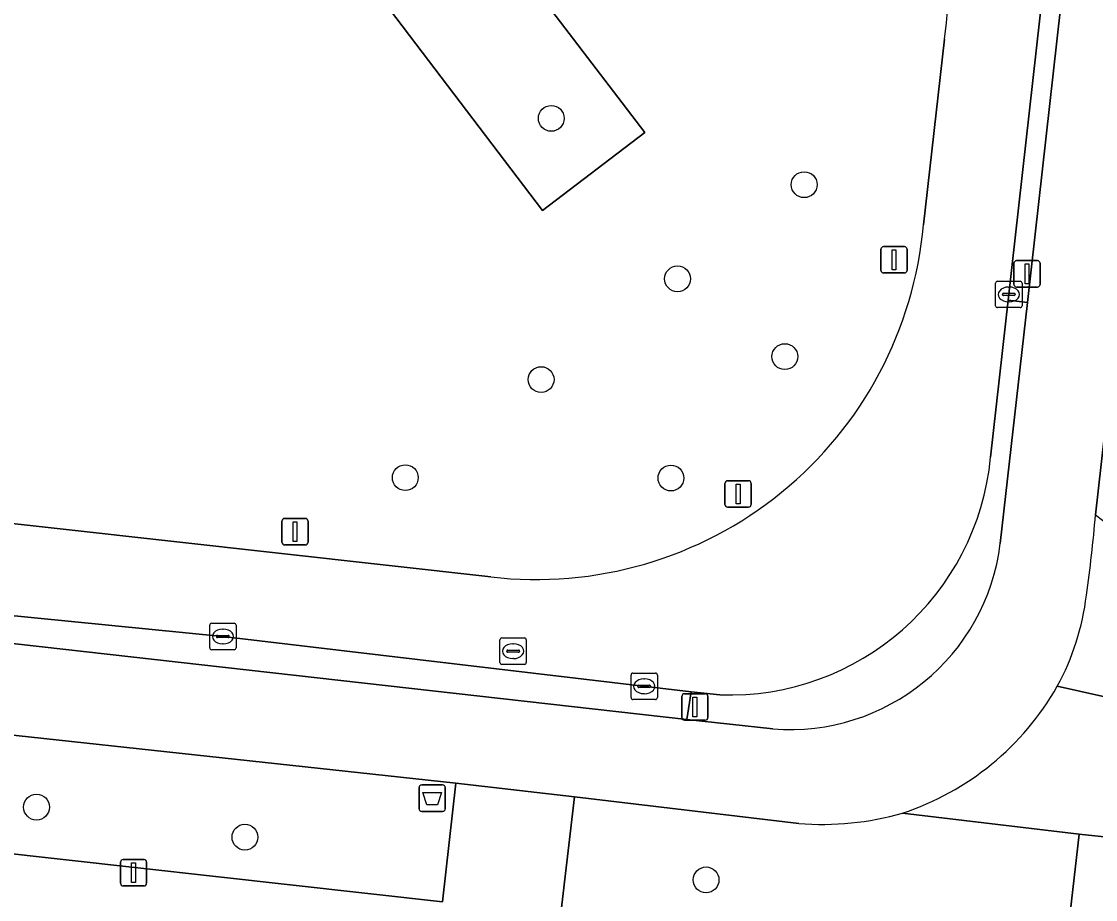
# Model space of a CAD drawing. Extents: x 161928 to 163071, y 386474 to 387428.
# Drawn here: x 162251.11 to 162291.77, y 386742.48 to 386775.71 of the extents above; entities that cross this region are included whole.
import ezdxf

# ---------------------------------------------------------------- set-up
doc = ezdxf.new("R2010")
doc.units = 0
for name, color, linetype in [('IMGEO_Afvalbak', 7, 'Continuous'), ('IMGEO_Berm_groen', 7, 'Continuous'), ('IMGEO_Boom', 7, 'Continuous'), ('IMGEO_Fietspad_gesloten', 7, 'Continuous'), ('IMGEO_Groenvoorziening', 7, 'Continuous'), ('IMGEO_Kolk', 7, 'Continuous'), ('IMGEO_Lichtmast', 7, 'Continuous'), ('IMGEO_Rijbaan_lokaal_gesloten', 7, 'Continuous'), ('IMGEO_Rioolput', 7, 'Continuous'), ('IMGEO_Verkeersbordpaal', 7, 'Continuous'), ('IMGEO_Verkeerseiland_open', 7, 'Continuous'), ('IMGEO_Voetpad_open', 7, 'Continuous')]:
    doc.layers.add(name, color=color, linetype=linetype)

msp = doc.modelspace()

# ---------------------------------------------------------------- linework, layer by layer
at = {"layer": 'IMGEO_Afvalbak'}
for p, q in [((162266.163, 386745.913), (162266.163, 386746.713)), ((162266.163, 386746.713), (162266.163, 386745.913)), ((162266.263, 386746.813), (162267.053, 386746.813)), ((162267.053, 386746.813), (162266.263, 386746.813)), ((162267.153, 386746.713), (162267.153, 386745.913)), ((162267.153, 386745.913), (162267.153, 386746.713)), ((162267.053, 386745.813), (162266.263, 386745.813)), ((162266.263, 386745.813), (162267.053, 386745.813))]:
    msp.add_line(p, q, dxfattribs=at)
msp.add_lwpolyline([(162266.306, 386746.527), (162267.01, 386746.527), (162266.861, 386746.057), (162266.455, 386746.057), (162266.306, 386746.527)], dxfattribs=at)
for centre, start, end in [((162266.263, 386746.713), 90, 180), ((162266.263, 386746.713), 90, 180), ((162267.053, 386746.713), 0, 90), ((162267.053, 386746.713), 360, 90), ((162266.263, 386745.913), 180, 270), ((162266.263, 386745.913), 180, 270), ((162267.053, 386745.913), 270, 0), ((162267.053, 386745.913), 270, 0)]:
    msp.add_arc(centre, 0.1, start, end, dxfattribs=at)
at = {"layer": 'IMGEO_Berm_groen'}
for points in [[(162227.141, 386750.228), (162226.78, 386746.88), (162267.049, 386742.383), (162267.553, 386746.877), (162232.163, 386750.721)], [(162280.535, 386745.352), (162272.041, 386746.368), (162271.516, 386741.841), (162289.383, 386739.851), (162290.018, 386739.78), (162290.544, 386739.722), (162290.613, 386740.314), (162291.152, 386744.95)], [(162291.152, 386744.95), (162284.458, 386745.747)]]:
    msp.add_lwpolyline(points, dxfattribs=at)
msp.add_arc((162281.396, 386756.475), 11.157, 265.5718, 285.9274, dxfattribs=at)
at = {"layer": 'IMGEO_Boom'}
for centre in [(162271.166, 386772.043), (162280.741, 386769.532), (162275.946, 386765.969), (162280.006, 386763.024), (162270.78, 386762.155), (162265.64, 386758.443), (162275.696, 386758.429), (162251.681, 386745.974), (162259.569, 386744.836), (162277.025, 386743.218)]:
    msp.add_circle(centre, 0.489, dxfattribs=at)
at = {"layer": 'IMGEO_Fietspad_gesloten'}
for points in [[(162291.768, 386757.037), (162295.837, 386793.272), (162292.397, 386793.633), (162289.191, 386765.067), (162288.163, 386755.952)], [(162279.558, 386748.933), (162276.299, 386749.284), (162229.934, 386754.517)], [(162232.163, 386750.721), (162267.553, 386746.877), (162272.041, 386746.368), (162280.535, 386745.352)]]:
    msp.add_lwpolyline(points, dxfattribs=at)
for centre, radius, start, end in [((162236.843, 386761.7), 55.123, 351.9617, 355.1473), ((162280.2, 386756.93), 8.023, 265.4085, 352.999), ((162281.869, 386755.153), 9.626, 331.4022, 353.0698), ((162281.177, 386755.735), 10.513, 288.1861, 330.4257), ((162281.396, 386756.475), 11.157, 265.5718, 285.9274)]:
    msp.add_arc(centre, radius, start, end, dxfattribs=at)
at = {"layer": 'IMGEO_Groenvoorziening'}
for points in [[(162234.335, 386762.537), (162257.503, 386782.161), (162260.488, 386782.185), (162270.834, 386768.555), (162274.709, 386771.504), (162263.12, 386786.668), (162255.519, 386787.093), (162232.019, 386767.459), (162229.508, 386767.761), (162219.304, 386783.014), (162214.958, 386779.955), (162226.797, 386763.062)], [(162274.709, 386771.504), (162270.834, 386768.555), (162260.488, 386782.185), (162257.503, 386782.161), (162234.335, 386762.537), (162226.797, 386763.062), (162214.958, 386779.955), (162219.304, 386783.014), (162229.508, 386767.761), (162232.019, 386767.459), (162255.519, 386787.093), (162263.12, 386786.668)]]:
    msp.add_lwpolyline(points, close=True, dxfattribs=at)
for points in [[(162285.253, 386768.014), (162286.056, 386775.046)], [(162213.913, 386760.939), (162216.114, 386760.569), (162268.884, 386754.688)]]:
    msp.add_lwpolyline(points, dxfattribs=at)
for centre, radius, start, end in [((162271.696, 386777.159), 14.515, 351.6282, 66.4299), ((162270.593, 386769.305), 14.717, 263.3312, 354.9669)]:
    msp.add_arc(centre, radius, start, end, dxfattribs=at)
at = {"layer": 'IMGEO_Kolk'}
for p, q in [((162287.987, 386764.952), (162287.987, 386765.804)), ((162288.062, 386765.878), (162288.914, 386765.878)), ((162288.988, 386765.804), (162288.988, 386764.952)), ((162288.246, 386765.372), (162288.246, 386765.384)), ((162288.684, 386765.335), (162288.286, 386765.335)), ((162288.289, 386765.421), (162288.687, 386765.421)), ((162288.475, 386765.658), (162288.5, 386765.658)), ((162288.73, 386765.384), (162288.73, 386765.372)), ((162288.498, 386765.098), (162288.473, 386765.098)), ((162288.914, 386764.878), (162288.062, 386764.878)), ((162258.236, 386752.005), (162258.236, 386752.857)), ((162258.311, 386752.931), (162259.163, 386752.931)), ((162259.237, 386752.857), (162259.237, 386752.005)), ((162258.495, 386752.425), (162258.495, 386752.437)), ((162258.933, 386752.388), (162258.535, 386752.388)), ((162258.538, 386752.474), (162258.936, 386752.474)), ((162258.724, 386752.711), (162258.749, 386752.711)), ((162258.979, 386752.437), (162258.979, 386752.425)), ((162259.163, 386751.931), (162258.311, 386751.931)), ((162258.747, 386752.151), (162258.722, 386752.151)), ((162274.184, 386750.121), (162274.184, 386750.973)), ((162274.259, 386751.047), (162275.111, 386751.047)), ((162274.672, 386750.827), (162274.697, 386750.827)), ((162275.185, 386750.973), (162275.185, 386750.121)), ((162274.443, 386750.541), (162274.443, 386750.553)), ((162274.881, 386750.504), (162274.483, 386750.504)), ((162274.486, 386750.59), (162274.884, 386750.59)), ((162274.927, 386750.553), (162274.927, 386750.541)), ((162275.111, 386750.047), (162274.259, 386750.047)), ((162274.695, 386750.267), (162274.67, 386750.267))]:
    msp.add_line(p, q, dxfattribs=at)
for points in [[(162287.987, 386764.952), (162287.987, 386765.804)], [(162288.062, 386765.878), (162288.914, 386765.878)], [(162288.988, 386765.804), (162288.988, 386764.952)], [(162288.914, 386764.878), (162288.062, 386764.878)], [(162258.236, 386752.005), (162258.236, 386752.857)], [(162258.311, 386752.931), (162259.163, 386752.931)], [(162259.237, 386752.857), (162259.237, 386752.005)], [(162259.163, 386751.931), (162258.311, 386751.931)], [(162274.184, 386750.121), (162274.184, 386750.973)], [(162274.259, 386751.047), (162275.111, 386751.047)], [(162275.185, 386750.973), (162275.185, 386750.121)], [(162275.111, 386750.047), (162274.259, 386750.047)]]:
    msp.add_lwpolyline(points, dxfattribs=at)
for centre, radius, start, end in [((162288.064, 386765.802), 0.0765, 91.552, 178.448), ((162288.064, 386765.802), 0.0765, 91.552, 178.448), ((162288.912, 386765.802), 0.0765, 1.552, 88.448), ((162288.912, 386765.802), 0.0765, 1.552, 88.448), ((162288.286, 386765.381), 0.0403, 85.8775, 175.7526), ((162288.283, 386765.371), 0.0366, 178.938, 274.7102), ((162288.687, 386765.378), 0.043, 264.8664, 352.4533), ((162288.691, 386765.383), 0.0386, 1.7309, 96.639), ((162288.064, 386764.954), 0.0765, 181.552, 268.448), ((162288.064, 386764.954), 0.0765, 181.552, 268.448), ((162288.912, 386764.954), 0.0765, 271.552, 358.448), ((162288.912, 386764.954), 0.0765, 271.552, 358.448), ((162258.313, 386752.855), 0.0765, 91.552, 178.448), ((162258.313, 386752.855), 0.0765, 91.552, 178.448), ((162259.161, 386752.855), 0.0765, 1.552, 88.448), ((162259.161, 386752.855), 0.0765, 1.552, 88.448), ((162258.535, 386752.434), 0.0403, 85.8775, 175.7526), ((162258.532, 386752.424), 0.0366, 178.938, 274.7102), ((162258.936, 386752.431), 0.043, 264.8664, 352.4533), ((162258.94, 386752.436), 0.0386, 1.7309, 96.639), ((162258.313, 386752.007), 0.0765, 181.552, 268.448), ((162258.313, 386752.007), 0.0765, 181.552, 268.448), ((162259.161, 386752.007), 0.0765, 271.552, 358.448), ((162259.161, 386752.007), 0.0765, 271.552, 358.448), ((162274.261, 386750.971), 0.0765, 91.552, 178.448), ((162274.261, 386750.971), 0.0765, 91.552, 178.448), ((162275.109, 386750.971), 0.0765, 1.552, 88.448), ((162275.109, 386750.971), 0.0765, 1.552, 88.448), ((162274.483, 386750.55), 0.0403, 85.8775, 175.7526), ((162274.48, 386750.54), 0.0366, 178.938, 274.7102), ((162274.884, 386750.547), 0.043, 264.8664, 352.4533), ((162274.888, 386750.552), 0.0386, 1.7309, 96.639), ((162274.261, 386750.123), 0.0765, 181.552, 268.448), ((162274.261, 386750.123), 0.0765, 181.552, 268.448), ((162275.109, 386750.123), 0.0765, 271.552, 358.448), ((162275.109, 386750.123), 0.0765, 271.552, 358.448)]:
    msp.add_arc(centre, radius, start, end, dxfattribs=at)
for centre, major_axis, ratio, start_param, end_param in [((162288.474, 386765.378), (-0.387, 0.002), 0.722429, 4.712389, 7.853982), ((162288.499, 386765.378), (-0.39, 0.002), 0.717154, 1.570796, 4.712389), ((162258.723, 386752.431), (-0.387, 0.002), 0.722429, 4.712389, 7.853982), ((162258.748, 386752.431), (-0.39, 0.002), 0.717154, 1.570796, 4.712389), ((162274.671, 386750.547), (-0.387, 0.002), 0.722429, 4.712389, 7.853982), ((162274.696, 386750.547), (-0.39, 0.002), 0.717154, 1.570796, 4.712389)]:
    msp.add_ellipse(centre, major_axis=major_axis, ratio=ratio, start_param=start_param, end_param=end_param, dxfattribs=at)
at = {"layer": 'IMGEO_Lichtmast'}
for p, q in [((162283.645, 386766.29), (162283.645, 386767.09)), ((162283.645, 386767.09), (162283.645, 386766.29)), ((162283.745, 386767.19), (162284.535, 386767.19)), ((162284.535, 386767.19), (162283.745, 386767.19)), ((162284.635, 386767.09), (162284.635, 386766.29)), ((162284.635, 386766.29), (162284.635, 386767.09)), ((162288.679, 386765.758), (162288.679, 386766.558)), ((162288.679, 386766.558), (162288.679, 386765.758)), ((162288.779, 386766.658), (162289.569, 386766.658)), ((162289.569, 386766.658), (162288.779, 386766.658)), ((162289.669, 386766.558), (162289.669, 386765.758)), ((162289.669, 386765.758), (162289.669, 386766.558)), ((162284.535, 386766.19), (162283.745, 386766.19)), ((162283.745, 386766.19), (162284.535, 386766.19)), ((162289.569, 386765.658), (162288.779, 386765.658)), ((162288.779, 386765.658), (162289.569, 386765.658)), ((162260.969, 386755.999), (162260.969, 386756.799)), ((162260.969, 386756.799), (162260.969, 386755.999)), ((162261.069, 386756.899), (162261.859, 386756.899)), ((162261.859, 386756.899), (162261.069, 386756.899)), ((162261.959, 386756.799), (162261.959, 386755.999)), ((162261.959, 386755.999), (162261.959, 386756.799)), ((162261.859, 386755.899), (162261.069, 386755.899)), ((162261.069, 386755.899), (162261.859, 386755.899)), ((162276.107, 386749.364), (162276.107, 386750.164)), ((162276.107, 386750.164), (162276.107, 386749.364)), ((162276.207, 386750.264), (162276.997, 386750.264)), ((162276.997, 386750.264), (162276.207, 386750.264)), ((162277.097, 386750.164), (162277.097, 386749.364)), ((162277.097, 386749.364), (162277.097, 386750.164)), ((162276.997, 386749.264), (162276.207, 386749.264)), ((162276.207, 386749.264), (162276.997, 386749.264)), ((162254.859, 386743.092), (162254.859, 386743.892)), ((162254.859, 386743.892), (162254.859, 386743.092)), ((162254.959, 386743.992), (162255.749, 386743.992)), ((162255.749, 386743.992), (162254.959, 386743.992)), ((162255.849, 386743.892), (162255.849, 386743.092)), ((162255.849, 386743.092), (162255.849, 386743.892)), ((162255.749, 386742.992), (162254.959, 386742.992)), ((162254.959, 386742.992), (162255.749, 386742.992))]:
    msp.add_line(p, q, dxfattribs=at)
for points in [[(162284.065, 386767.065), (162284.215, 386767.065), (162284.215, 386766.315), (162284.065, 386766.315), (162284.065, 386767.065)], [(162289.099, 386766.533), (162289.249, 386766.533), (162289.249, 386765.783), (162289.099, 386765.783), (162289.099, 386766.533)], [(162261.389, 386756.774), (162261.539, 386756.774), (162261.539, 386756.024), (162261.389, 386756.024), (162261.389, 386756.774)], [(162276.527, 386750.139), (162276.677, 386750.139), (162276.677, 386749.389), (162276.527, 386749.389), (162276.527, 386750.139)], [(162255.279, 386743.867), (162255.429, 386743.867), (162255.429, 386743.117), (162255.279, 386743.117), (162255.279, 386743.867)]]:
    msp.add_lwpolyline(points, dxfattribs=at)
for centre, start, end in [((162283.745, 386767.09), 90, 180), ((162283.745, 386767.09), 90, 180), ((162284.535, 386767.09), 0, 90), ((162284.535, 386767.09), 360, 90), ((162288.779, 386766.558), 90, 180), ((162288.779, 386766.558), 90, 180), ((162289.569, 386766.558), 0, 90), ((162289.569, 386766.558), 360, 90), ((162283.745, 386766.29), 180, 270), ((162283.745, 386766.29), 180, 270), ((162284.535, 386766.29), 270, 0), ((162284.535, 386766.29), 270, 0), ((162288.779, 386765.758), 180, 270), ((162288.779, 386765.758), 180, 270), ((162289.569, 386765.758), 270, 0), ((162289.569, 386765.758), 270, 0), ((162261.069, 386756.799), 90, 180), ((162261.069, 386756.799), 90, 180), ((162261.859, 386756.799), 0, 90), ((162261.859, 386756.799), 360, 90), ((162261.069, 386755.999), 180, 270), ((162261.069, 386755.999), 180, 270), ((162261.859, 386755.999), 270, 0), ((162261.859, 386755.999), 270, 0), ((162276.207, 386750.164), 90, 180), ((162276.207, 386750.164), 90, 180), ((162276.997, 386750.164), 0, 90), ((162276.997, 386750.164), 360, 90), ((162276.207, 386749.364), 180, 270), ((162276.207, 386749.364), 180, 270), ((162276.997, 386749.364), 270, 0), ((162276.997, 386749.364), 270, 0), ((162254.959, 386743.892), 90, 180), ((162254.959, 386743.892), 90, 180), ((162255.749, 386743.892), 0, 90), ((162255.749, 386743.892), 360, 90), ((162254.959, 386743.092), 180, 270), ((162254.959, 386743.092), 180, 270), ((162255.749, 386743.092), 270, 0), ((162255.749, 386743.092), 270, 0)]:
    msp.add_arc(centre, 0.1, start, end, dxfattribs=at)
at = {"layer": 'IMGEO_Rijbaan_lokaal_gesloten'}
for points in [[(162287.798, 386759.217), (162288.464, 386765.161), (162291.661, 386793.71), (162287.445, 386794.152)], [(162286.056, 386775.046), (162285.253, 386768.014)], [(162268.884, 386754.688), (162216.114, 386760.569)], [(162230.347, 386755.498), (162250.193, 386753.278), (162258.737, 386752.431), (162276.458, 386750.338), (162277.552, 386750.223)]]:
    msp.add_lwpolyline(points, dxfattribs=at)
for centre, radius, start, end in [((162271.696, 386777.159), 14.515, 351.6282, 66.4299), ((162270.593, 386769.305), 14.717, 263.3312, 354.9669), ((162277.9, 386760.159), 9.942, 267.9923, 354.5614)]:
    msp.add_arc(centre, radius, start, end, dxfattribs=at)
at = {"layer": 'IMGEO_Rioolput'}
for p, q in [((162269.295, 386752.375), (162270.147, 386752.375)), ((162269.22, 386751.449), (162269.22, 386752.301)), ((162269.522, 386751.918), (162269.92, 386751.918)), ((162269.708, 386752.155), (162269.733, 386752.155)), ((162270.221, 386752.301), (162270.221, 386751.449)), ((162269.479, 386751.869), (162269.479, 386751.881)), ((162269.917, 386751.832), (162269.519, 386751.832)), ((162269.731, 386751.595), (162269.706, 386751.595)), ((162269.963, 386751.881), (162269.963, 386751.869)), ((162270.147, 386751.375), (162269.295, 386751.375))]:
    msp.add_line(p, q, dxfattribs=at)
for points in [[(162269.295, 386752.375), (162270.147, 386752.375)], [(162269.22, 386751.449), (162269.22, 386752.301)], [(162270.221, 386752.301), (162270.221, 386751.449)], [(162270.147, 386751.375), (162269.295, 386751.375)]]:
    msp.add_lwpolyline(points, dxfattribs=at)
for centre, radius, start, end in [((162269.297, 386752.299), 0.0765, 91.552, 178.448), ((162269.297, 386752.299), 0.0765, 91.552, 178.448), ((162270.145, 386752.299), 0.0765, 1.552, 88.448), ((162270.145, 386752.299), 0.0765, 1.552, 88.448), ((162269.519, 386751.878), 0.0403, 85.8775, 175.7526), ((162269.924, 386751.88), 0.0386, 1.7309, 96.639), ((162269.516, 386751.868), 0.0366, 178.938, 274.7102), ((162269.92, 386751.875), 0.043, 264.8664, 352.4533), ((162269.297, 386751.451), 0.0765, 181.552, 268.448), ((162269.297, 386751.451), 0.0765, 181.552, 268.448), ((162270.145, 386751.451), 0.0765, 271.552, 358.448), ((162270.145, 386751.451), 0.0765, 271.552, 358.448)]:
    msp.add_arc(centre, radius, start, end, dxfattribs=at)
for centre, major_axis, ratio, start_param, end_param in [((162269.707, 386751.875), (-0.387, 0.002), 0.722429, 4.712389, 7.853982), ((162269.732, 386751.875), (-0.39, 0.002), 0.717154, 1.570796, 4.712389)]:
    msp.add_ellipse(centre, major_axis=major_axis, ratio=ratio, start_param=start_param, end_param=end_param, dxfattribs=at)
at = {"layer": 'IMGEO_Verkeersbordpaal'}
for p, q in [((162277.741, 386757.427), (162277.741, 386758.227)), ((162277.741, 386758.227), (162277.741, 386757.427)), ((162277.841, 386758.327), (162278.631, 386758.327)), ((162278.631, 386758.327), (162277.841, 386758.327)), ((162278.731, 386758.227), (162278.731, 386757.427)), ((162278.731, 386757.427), (162278.731, 386758.227)), ((162278.631, 386757.327), (162277.841, 386757.327)), ((162277.841, 386757.327), (162278.631, 386757.327))]:
    msp.add_line(p, q, dxfattribs=at)
msp.add_lwpolyline([(162278.161, 386758.202), (162278.311, 386758.202), (162278.311, 386757.452), (162278.161, 386757.452), (162278.161, 386758.202)], dxfattribs=at)
for centre, start, end in [((162277.841, 386758.227), 90, 180), ((162277.841, 386758.227), 90, 180), ((162278.631, 386758.227), 0, 90), ((162278.631, 386758.227), 360, 90), ((162277.841, 386757.427), 180, 270), ((162277.841, 386757.427), 180, 270), ((162278.631, 386757.427), 270, 0), ((162278.631, 386757.427), 270, 0)]:
    msp.add_arc(centre, 0.1, start, end, dxfattribs=at)
at = {"layer": 'IMGEO_Verkeerseiland_open'}
msp.add_lwpolyline([(162292.397, 386793.633), (162291.661, 386793.71), (162288.464, 386765.161), (162289.191, 386765.067)], close=True, dxfattribs=at)
at = {"layer": 'IMGEO_Voetpad_open'}
for points in [[(162295.296, 386765.963), (162298.281, 386793.016), (162295.837, 386793.272), (162291.768, 386757.037)], [(162288.163, 386755.952), (162289.191, 386765.067), (162288.464, 386765.161), (162287.798, 386759.217)], [(162229.934, 386754.517), (162276.299, 386749.284), (162276.458, 386750.338), (162258.737, 386752.431), (162250.193, 386753.278), (162230.347, 386755.498)], [(162290.32, 386750.546), (162296.581, 386749.152), (162296.812, 386750.383), (162297.476, 386753.36)], [(162277.552, 386750.223), (162276.458, 386750.338), (162276.299, 386749.284), (162279.558, 386748.933)], [(162296.581, 386749.152), (162290.32, 386750.546)], [(162356.789, 386737.505), (162353.604, 386737.855), (162353.03, 386732.924), (162324.969, 386736.065), (162313.656, 386737.331), (162314.244, 386742.319), (162311.028, 386742.673), (162310.444, 386737.622), (162293.788, 386739.451), (162294.362, 386744.606), (162291.152, 386744.95), (162290.613, 386740.314), (162290.544, 386739.722), (162290.018, 386739.78), (162289.383, 386739.851), (162271.516, 386741.841), (162272.041, 386746.368), (162267.553, 386746.877), (162267.049, 386742.383), (162226.78, 386746.88), (162227.141, 386750.228)], [(162284.458, 386745.747), (162291.152, 386744.95), (162294.362, 386744.606), (162311.028, 386742.673), (162314.244, 386742.319), (162353.604, 386737.855), (162356.789, 386737.505), (162373.562, 386735.509), (162380.048, 386734.665), (162386.801, 386733.564), (162396.12, 386731.664), (162399.235, 386730.513), (162406.498, 386727.644), (162406.76, 386729.132)]]:
    msp.add_lwpolyline(points, dxfattribs=at)
for centre, radius, start, end in [((162277.9, 386760.159), 9.942, 267.9923, 354.5614), ((162236.843, 386761.7), 55.123, 351.9617, 355.1473), ((162298.473, 386765.249), 10.602, 230.7715, 259.128), ((162298.473, 386765.249), 10.602, 230.7715, 259.128), ((162280.2, 386756.93), 8.023, 265.4085, 352.999), ((162281.869, 386755.153), 9.626, 331.4022, 353.0698), ((162281.177, 386755.735), 10.513, 288.1861, 330.4257)]:
    msp.add_arc(centre, radius, start, end, dxfattribs=at)

doc.saveas('drawing.dxf')
